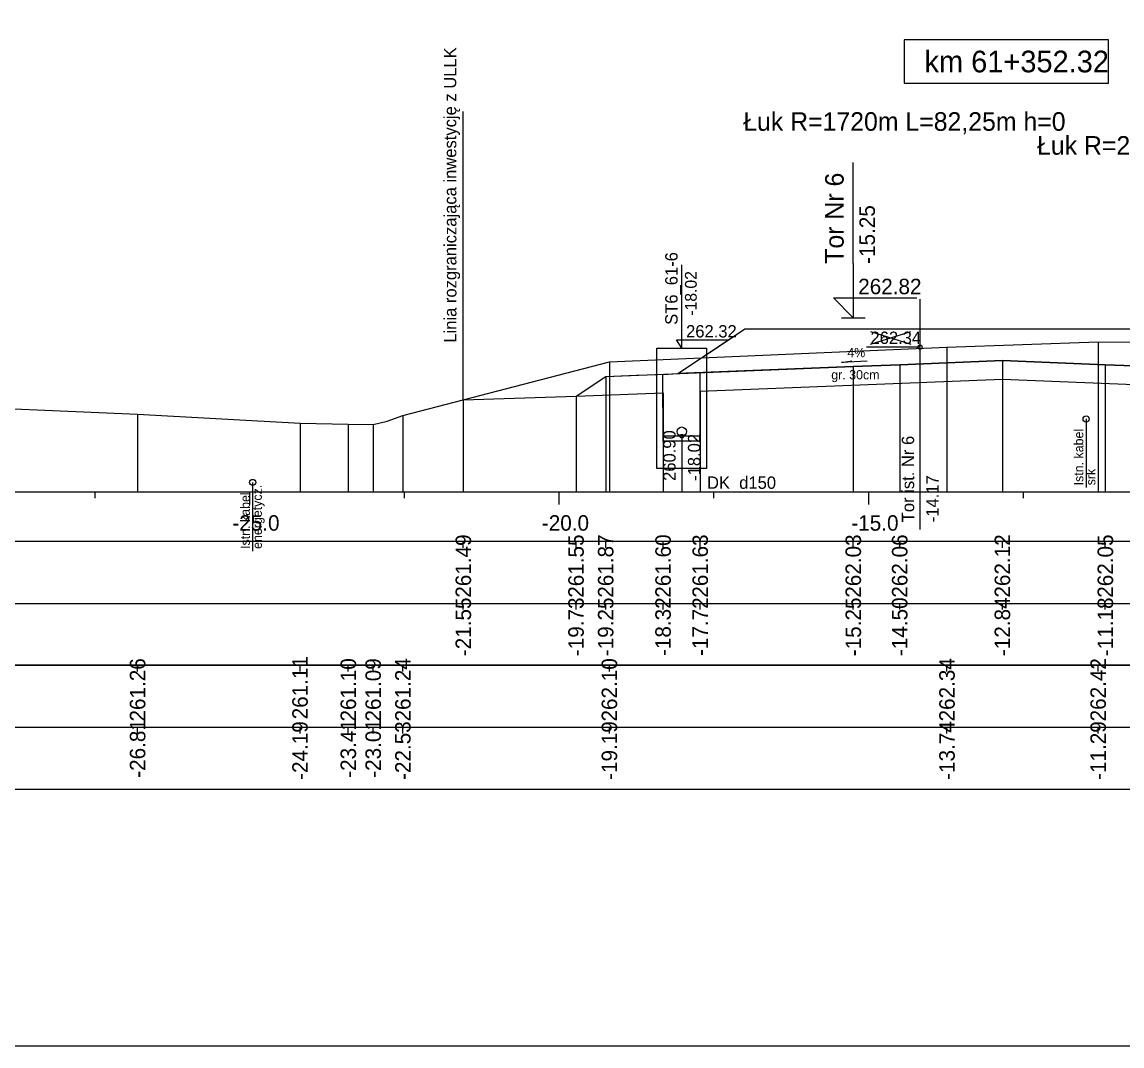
# Model space of a CAD drawing. Extents: x 6516023 to 6560129, y 5513077 to 5529206.
# Drawn here: x 6519104.78 to 6519122.55, y 5514518.16 to 5514534.7 of the extents above; entities that cross this region are included whole.
import ezdxf

# ---------------------------------------------------------------- set-up
doc = ezdxf.new("R2010")
doc.units = 0
for name, color, linetype in [('IR_default', 7, 'Continuous'), ('TOR_PRZEK_P-kable', 7, 'Continuous'), ('TOR_PRZEK_P-komponent', 7, 'Continuous'), ('TOR_PRZEK_P-odwodnienie', 7, 'Continuous'), ('TOR_PRZEK_P-opisy', 7, 'Continuous'), ('TOR_PRZEK_P-tabelka istniejace', 7, 'Continuous'), ('TOR_PRZEK_P-tabelka projektowane', 7, 'Continuous'), ('TOR_PRZEK_P-teren istniejacy', 7, 'Continuous'), ('TOR_PRZEK_P-tory istniejace', 7, 'Continuous'), ('TOR_PRZEK_P-tory projektowane', 7, 'Continuous'), ('TOR_PRZEK_P-uklad odniesienia', 7, 'Continuous'), ('TOR_PRZEK_P-warstwa ochronna I', 7, 'Continuous'), ('TOR_PRZEK_P-warstwa ochronna II', 7, 'Continuous'), ('TOR_PS_T-granica PKP-projektowana', 7, 'Continuous'), ('TOR_RAMKI-ramka+tabelka 1', 7, 'Continuous')]:
    doc.layers.add(name, color=color, linetype=linetype)

msp = doc.modelspace()

# ---------------------------------------------------------------- linework, layer by layer
at = {"layer": 'IR_default'}
msp.add_lwpolyline([(6519113.734, 5514528.652), (6519114.213, 5514528.971), (6519114.713, 5514528.991), (6519115.22, 5514529.011), (6519115.378, 5514529.018), (6519116.206, 5514529.57), (6519116.463, 5514529.741), (6519119.133, 5514529.741), (6519119.963, 5514529.741), (6519120.964, 5514529.741), (6519121.285, 5514529.741), (6519123.954, 5514529.741)], dxfattribs=at)
at = {"layer": 'TOR_PRZEK_P-kable'}
for p, q in [((6519121.975, 5514528.286), (6519121.975, 5514527.176)), ((6519108.51, 5514527.26), (6519108.51, 5514526.15))]:
    msp.add_line(p, q, dxfattribs=at)
for centre in [(6519121.975, 5514528.286), (6519108.51, 5514527.26)]:
    msp.add_circle(centre, 0.05, dxfattribs=at)
at = {"layer": 'TOR_PRZEK_P-komponent'}
msp.add_lwpolyline([(6519123.035, 5514529.131), (6519122.285, 5514529.161), (6519120.622, 5514529.228), (6519118.963, 5514529.161), (6519118.213, 5514529.131), (6519115.378, 5514529.018), (6519116.463, 5514529.741), (6519119.963, 5514529.741), (6519121.285, 5514529.741), (6519124.785, 5514529.741)], dxfattribs=at)
at = {"layer": 'TOR_PRZEK_P-odwodnienie'}
for p, q in [((6519115.442, 5514529.427), (6519115.442, 5514530.777)), ((6519115.359, 5514529.565), (6519116.198, 5514529.565)), ((6519115.442, 5514529.427), (6519115.359, 5514529.565)), ((6519115.142, 5514527.925), (6519115.139, 5514529.008)), ((6519115.742, 5514527.927), (6519115.739, 5514529.032)), ((6519115.742, 5514528.006), (6519115.142, 5514528.006)), ((6519115.742, 5514527.926), (6519115.142, 5514527.926))]:
    msp.add_line(p, q, dxfattribs=at)
for points in [[(6519115.042, 5514528.156), (6519115.042, 5514529.427), (6519115.842, 5514529.427), (6519115.842, 5514527.486), (6519115.042, 5514527.486), (6519115.042, 5514528.156)], [(6519115.442, 5514528.006), (6519115.442, 5514527.111), (6519116.716, 5514527.111)]]:
    msp.add_lwpolyline(points, dxfattribs=at)
for centre, radius in [((6519115.442, 5514528.081), 0.075), ((6519115.442, 5514528.006), 0.03)]:
    msp.add_circle(centre, radius, dxfattribs=at)
at = {"layer": 'TOR_PRZEK_P-opisy'}
msp.add_lwpolyline([(6519118.44, 5514529.218), (6519118.022, 5514529.198), (6519118.19, 5514529.227)], dxfattribs=at)
at = {"layer": 'TOR_PRZEK_P-tabelka istniejace'}
for p, q in [((6519106.651, 5514524.206), (6519106.651, 5514524.306)), ((6519109.275, 5514524.206), (6519109.275, 5514524.306)), ((6519110.055, 5514524.206), (6519110.055, 5514524.306)), ((6519110.457, 5514524.206), (6519110.457, 5514524.306)), ((6519110.937, 5514524.206), (6519110.937, 5514524.306)), ((6519114.273, 5514524.206), (6519114.273, 5514524.306)), ((6519119.727, 5514524.206), (6519119.727, 5514524.306)), ((6519122.169, 5514524.206), (6519122.169, 5514524.306)), ((6519089.663, 5514523.306), (6519173.463, 5514523.306)), ((6519106.651, 5514523.206), (6519106.651, 5514523.306)), ((6519109.275, 5514523.206), (6519109.275, 5514523.306)), ((6519110.055, 5514523.206), (6519110.055, 5514523.306)), ((6519110.457, 5514523.206), (6519110.457, 5514523.306)), ((6519110.937, 5514523.206), (6519110.937, 5514523.306)), ((6519114.273, 5514523.206), (6519114.273, 5514523.306)), ((6519119.727, 5514523.206), (6519119.727, 5514523.306)), ((6519122.169, 5514523.206), (6519122.169, 5514523.306))]:
    msp.add_line(p, q, dxfattribs=at)
for points in [[(6519122.169, 5514529.529), (6519122.169, 5514527.306), (6519122.169, 5514527.176), (6519122.169, 5514527.106)], [(6519119.727, 5514529.444), (6519119.727, 5514527.306), (6519119.727, 5514527.176), (6519119.727, 5514527.106)], [(6519114.273, 5514529.208), (6519114.273, 5514527.306), (6519114.273, 5514527.176), (6519114.273, 5514527.106)], [(6519106.651, 5514528.362), (6519106.651, 5514527.306), (6519106.651, 5514527.176), (6519106.651, 5514527.106)], [(6519110.937, 5514528.344), (6519110.937, 5514527.306), (6519110.937, 5514527.176), (6519110.937, 5514527.106)], [(6519109.275, 5514528.218), (6519109.275, 5514527.306), (6519109.275, 5514527.176), (6519109.275, 5514527.106)], [(6519110.055, 5514528.201), (6519110.055, 5514527.306), (6519110.055, 5514527.176), (6519110.055, 5514527.106)], [(6519110.457, 5514528.194), (6519110.457, 5514527.306), (6519110.457, 5514527.176), (6519110.457, 5514527.106)]]:
    msp.add_lwpolyline(points, dxfattribs=at)
msp.add_lwpolyline([(6519089.663, 5514524.306), (6519089.663, 5514522.306), (6519173.463, 5514522.306), (6519173.463, 5514524.306)], close=True, dxfattribs=at)
at = {"layer": 'TOR_PRZEK_P-tabelka projektowane'}
for p, q in [((6519111.913, 5514526.206), (6519111.913, 5514526.306)), ((6519113.734, 5514526.206), (6519113.734, 5514526.306)), ((6519114.213, 5514526.206), (6519114.213, 5514526.306)), ((6519115.14, 5514526.206), (6519115.14, 5514526.306)), ((6519115.74, 5514526.206), (6519115.74, 5514526.306)), ((6519118.213, 5514526.206), (6519118.213, 5514526.306)), ((6519118.963, 5514526.206), (6519118.963, 5514526.306)), ((6519120.622, 5514526.206), (6519120.622, 5514526.306)), ((6519122.285, 5514526.206), (6519122.285, 5514526.306)), ((6519089.663, 5514525.306), (6519173.463, 5514525.306)), ((6519111.913, 5514525.206), (6519111.913, 5514525.306)), ((6519113.734, 5514525.206), (6519113.734, 5514525.306)), ((6519114.213, 5514525.206), (6519114.213, 5514525.306)), ((6519115.14, 5514525.206), (6519115.14, 5514525.306)), ((6519115.74, 5514525.206), (6519115.74, 5514525.306)), ((6519118.213, 5514525.206), (6519118.213, 5514525.306)), ((6519118.963, 5514525.206), (6519118.963, 5514525.306)), ((6519120.622, 5514525.206), (6519120.622, 5514525.306)), ((6519122.285, 5514525.206), (6519122.285, 5514525.306))]:
    msp.add_line(p, q, dxfattribs=at)
for points in [[(6519118.213, 5514529.131), (6519118.213, 5514527.306), (6519118.213, 5514527.176), (6519118.213, 5514527.106)], [(6519118.963, 5514529.161), (6519118.963, 5514527.306), (6519118.963, 5514527.176), (6519118.963, 5514527.106)], [(6519120.622, 5514529.228), (6519120.622, 5514527.306), (6519120.622, 5514527.176), (6519120.622, 5514527.106)], [(6519122.285, 5514529.161), (6519122.285, 5514527.306), (6519122.285, 5514527.176), (6519122.285, 5514527.106)], [(6519114.213, 5514528.971), (6519114.213, 5514527.306), (6519114.213, 5514527.176), (6519114.213, 5514527.106)], [(6519113.734, 5514528.652), (6519113.734, 5514527.306), (6519113.734, 5514527.176), (6519113.734, 5514527.106)], [(6519115.14, 5514528.708), (6519115.14, 5514527.306), (6519115.14, 5514527.176), (6519115.14, 5514527.106)], [(6519115.74, 5514528.732), (6519115.74, 5514527.306), (6519115.74, 5514527.176), (6519115.74, 5514527.106)], [(6519111.913, 5514528.597), (6519111.913, 5514527.306), (6519111.913, 5514527.176), (6519111.913, 5514527.106)]]:
    msp.add_lwpolyline(points, dxfattribs=at)
msp.add_lwpolyline([(6519089.663, 5514526.306), (6519089.663, 5514524.306), (6519173.463, 5514524.306), (6519173.463, 5514526.306)], close=True, dxfattribs=at)
at = {"layer": 'TOR_PRZEK_P-teren istniejacy'}
msp.add_lwpolyline([(6519093.463, 5514528.346), (6519097.065, 5514528.421), (6519102.28, 5514528.523), (6519103.149, 5514528.513), (6519106.651, 5514528.362), (6519109.275, 5514528.218), (6519110.055, 5514528.201), (6519110.457, 5514528.194), (6519110.681, 5514528.249), (6519110.937, 5514528.344), (6519114.273, 5514529.208), (6519119.727, 5514529.444), (6519122.169, 5514529.529), (6519124.655, 5514529.514)], dxfattribs=at)
at = {"layer": 'TOR_PRZEK_P-tory istniejace'}
for p, q in [((6519119.29, 5514530.223), (6519119.29, 5514526.502)), ((6519118.491, 5514529.494), (6519119.142, 5514529.697)), ((6519118.491, 5514529.697), (6519119.142, 5514529.494)), ((6519119.291, 5514529.447), (6519118.425, 5514529.447))]:
    msp.add_line(p, q, dxfattribs=at)
msp.add_circle((6519119.291, 5514529.447), 0.035, dxfattribs=at)
at = {"layer": 'TOR_PRZEK_P-tory projektowane'}
for p, q in [((6519118.213, 5514530.799), (6519118.213, 5514532.431)), ((6519118.213, 5514530.799), (6519118.213, 5514529.921)), ((6519118.213, 5514529.921), (6519117.894, 5514530.24)), ((6519117.894, 5514530.24), (6519119.238, 5514530.24)), ((6519118.021, 5514529.921), (6519118.404, 5514529.921))]:
    msp.add_line(p, q, dxfattribs=at)
at = {"layer": 'TOR_PRZEK_P-uklad odniesienia'}
for p, q in [((6519093.463, 5514527.106), (6519173.463, 5514527.106)), ((6519105.963, 5514527.006), (6519105.963, 5514527.106)), ((6519108.463, 5514526.906), (6519108.463, 5514527.106)), ((6519110.963, 5514527.006), (6519110.963, 5514527.106)), ((6519113.463, 5514526.906), (6519113.463, 5514527.106)), ((6519115.963, 5514527.006), (6519115.963, 5514527.106)), ((6519118.463, 5514526.906), (6519118.463, 5514527.106)), ((6519120.963, 5514527.006), (6519120.963, 5514527.106))]:
    msp.add_line(p, q, dxfattribs=at)
msp.add_lwpolyline([(6519122.335, 5514534.41), (6519119.035, 5514534.41), (6519119.035, 5514533.71), (6519122.335, 5514533.71)], close=True, dxfattribs=at)
at = {"layer": 'TOR_PRZEK_P-warstwa ochronna I'}
for points in [[(6519115.74, 5514528.732), (6519120.622, 5514528.928), (6519125.679, 5514528.725), (6519126.279, 5514528.725), (6519131.207, 5514528.922), (6519136.092, 5514528.727)], [(6519113.734, 5514528.652), (6519115.14, 5514528.708)]]:
    msp.add_lwpolyline(points, dxfattribs=at)
at = {"layer": 'TOR_PRZEK_P-warstwa ochronna II'}
msp.add_lwpolyline([(6519111.913, 5514528.597), (6519113.734, 5514528.652), (6519114.213, 5514528.971), (6519118.213, 5514529.131), (6519118.963, 5514529.161), (6519120.622, 5514529.228), (6519122.285, 5514529.161), (6519123.035, 5514529.131), (6519125.535, 5514529.031), (6519126.34, 5514529.028), (6519128.84, 5514529.128), (6519129.59, 5514529.158), (6519131.207, 5514529.222), (6519132.713, 5514529.162), (6519136.091, 5514529.027), (6519136.693, 5514528.787), (6519147.846, 5514529.233), (6519155.371, 5514528.932), (6519158.886, 5514528.791), (6519159.92, 5514529.481)], dxfattribs=at)
at = {"layer": 'TOR_PS_T-granica PKP-projektowana'}
msp.add_line((6519111.913, 5514528.597), (6519111.913, 5514533.254), dxfattribs=at)
at = {"layer": 'TOR_RAMKI-ramka+tabelka 1'}
msp.add_lwpolyline([(6519087.013, 5514546.656), (6519334.513, 5514546.656), (6519334.513, 5514518.156), (6519087.013, 5514518.156)], close=True, dxfattribs=at)

# ---------------------------------------------------------------- texts
at = {"layer": 'TOR_PRZEK_P-kable'}
for s, height, p in [('Istn. kabel', 0.14999, (6519121.93, 5514527.212)), ('srk', 0.15, (6519122.124, 5514527.213)), ('energetycz.', 0.14999, (6519108.659, 5514526.186)), ('Istn. kabel', 0.14999, (6519108.465, 5514526.186))]:
    msp.add_text(s, height=height, rotation=90.0511, dxfattribs=at).set_placement(p)
at = {"layer": 'TOR_PRZEK_P-odwodnienie'}
for s, height, rotation, p in [('ST6_61-6', 0.2, 90, (6519115.375, 5514529.806)), ('-18.02', 0.19, 90, (6519115.684, 5514529.954)), ('260.90', 0.2, 90, (6519115.342, 5514527.285)), ('-18.02', 0.2, 90, (6519115.742, 5514527.285)), ('DK_d150', 0.2, 360, (6519115.85, 5514527.157))]:
    msp.add_text(s, height=height, rotation=rotation, dxfattribs=at).set_placement(p)
msp.add_text('262.32', height=0.2, dxfattribs=at).set_placement((6519115.512, 5514529.602))
at = {"layer": 'TOR_PRZEK_P-opisy'}
msp.add_text('4%', height=0.15, rotation=0.1515, dxfattribs=at).set_placement((6519118.117, 5514529.283))
at = {"layer": 'TOR_PRZEK_P-tabelka istniejace'}
for s, p in [('261.26', (6519106.776, 5514523.398)), ('261.11', (6519109.4, 5514523.433)), ('261.10', (6519110.18, 5514523.398)), ('261.09', (6519110.582, 5514523.398)), ('261.24', (6519111.062, 5514523.399)), ('262.10', (6519114.398, 5514523.398)), ('262.34', (6519119.852, 5514523.399)), ('262.42', (6519122.294, 5514523.4)), ('-26.81', (6519106.776, 5514522.489)), ('-24.19', (6519109.4, 5514522.455)), ('-23.41', (6519110.18, 5514522.489)), ('-23.01', (6519110.582, 5514522.489)), ('-22.53', (6519111.062, 5514522.454)), ('-19.19', (6519114.398, 5514522.455)), ('-13.74', (6519119.852, 5514522.455)), ('-11.29', (6519122.294, 5514522.455))]:
    msp.add_text(s, height=0.25, rotation=90, dxfattribs=at).set_placement(p)
at = {"layer": 'TOR_PRZEK_P-tabelka projektowane'}
for s, p in [('261.49', (6519112.038, 5514525.398)), ('261.55', (6519113.859, 5514525.397)), ('261.87', (6519114.338, 5514525.398)), ('261.60', (6519115.265, 5514525.398)), ('261.63', (6519115.865, 5514525.398)), ('262.03', (6519118.338, 5514525.398)), ('262.06', (6519119.088, 5514525.398)), ('262.12', (6519120.747, 5514525.4)), ('262.05', (6519122.41, 5514525.397)), ('-21.55', (6519112.038, 5514524.453)), ('-19.73', (6519113.859, 5514524.454)), ('-19.25', (6519114.338, 5514524.453)), ('-18.32', (6519115.265, 5514524.456)), ('-17.72', (6519115.865, 5514524.456)), ('-15.25', (6519118.338, 5514524.453)), ('-14.50', (6519119.088, 5514524.455)), ('-12.84', (6519120.747, 5514524.455)), ('-11.18', (6519122.41, 5514524.454))]:
    msp.add_text(s, height=0.25, rotation=90, dxfattribs=at).set_placement(p)
at = {"layer": 'TOR_PRZEK_P-tory istniejace'}
msp.add_text('262.34', height=0.2, dxfattribs=at).set_placement((6519118.491, 5514529.497))
for s, rotation, p in [('Tor ist. Nr 6', 90.0511, (6519119.197, 5514526.617)), ('-14.17', 90, (6519119.591, 5514526.617))]:
    msp.add_text(s, height=0.2, rotation=rotation, dxfattribs=at).set_placement(p)
at = {"layer": 'TOR_PRZEK_P-tory projektowane'}
for s, height, rotation, p in [('Łuk R=1720m L=82,25m h=0', 0.3, 360, (6519116.435, 5514532.941)), ('Łuk R=2000m L=95,64m h=0', 0.3, 360, (6519121.182, 5514532.555)), ('Tor Nr 6', 0.3, 90, (6519118.058, 5514530.793)), ('-15.25', 0.25, 90, (6519118.563, 5514530.791))]:
    msp.add_text(s, height=height, rotation=rotation, dxfattribs=at).set_placement(p)
msp.add_text('262.82', height=0.25, dxfattribs=at).set_placement((6519118.293, 5514530.301))
at = {"layer": 'TOR_PRZEK_P-uklad odniesienia'}
for s, height, p in [('km 61+352.32', 0.35, (6519119.364, 5514533.885)), ('-25.0', 0.25, (6519108.182, 5514526.481)), ('-20.0', 0.25, (6519113.182, 5514526.481)), ('-15.0', 0.25, (6519118.182, 5514526.481))]:
    msp.add_text(s, height=height, dxfattribs=at).set_placement(p)
at = {"layer": 'TOR_PRZEK_P-warstwa ochronna I'}
msp.add_text('gr. 30cm', height=0.15, dxfattribs=at).set_placement((6519117.857, 5514528.925))
at = {"layer": 'TOR_PS_T-granica PKP-projektowana'}
msp.add_text('Linia rozgraniczająca inwestycję z ULLK', height=0.2, rotation=90.0511, dxfattribs=at).set_placement((6519111.803, 5514529.518))

doc.saveas('drawing.dxf')
